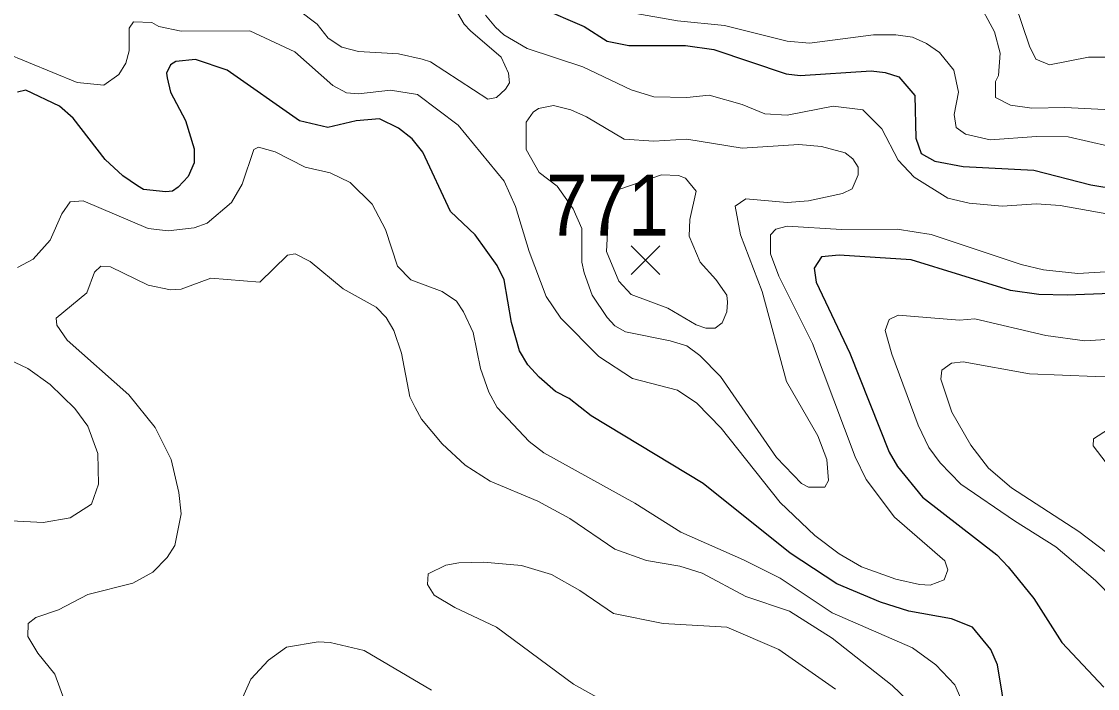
# Model space of a CAD drawing. Extents: x 423 to 448.8, y 7456.3 to 7484.
# Drawn here: x 430.968 to 432.377, y 7462.195 to 7463.069 of the extents above; entities that cross this region are included whole.
import ezdxf
from ezdxf.enums import TextEntityAlignment as Align

# ---------------------------------------------------------------- set-up
doc = ezdxf.new("R2010")
doc.units = 0
doc.header["$LTSCALE"] = 0.032
for name, color, linetype, lineweight in [('1', 7, 'Continuous', 25), ('2', 7, 'Continuous', 13), ('21', 7, 'Continuous', 25)]:
    doc.layers.add(name, color=color, linetype=linetype, lineweight=lineweight)
doc.layers.add('61', color=7, linetype='Continuous')

msp = doc.modelspace()

# ---------------------------------------------------------------- linework, layer by layer
at = {"layer": '1'}
for points in [[(431.6458, 7463.0878), (431.7046, 7463.0622), (431.7347, 7463.0429), (431.7634, 7463.0375), (431.8376, 7463.0375), (431.8747, 7463.0321), (431.9691, 7463.0004), (431.9877, 7462.998), (432.0805, 7463.0042), (432.099, 7463.0019), (432.1168, 7462.9965), (432.1377, 7462.9718), (432.1392, 7462.9161), (432.1462, 7462.8959), (432.164, 7462.8859), (432.2011, 7462.8789), (432.2939, 7462.8743), (432.3682, 7462.8549), (432.4053, 7462.8488)], [(432.2584, 7462.1519), (432.246, 7462.2261), (432.2374, 7462.2462), (432.2135, 7462.2756), (432.1857, 7462.2865), (432.13, 7462.2965), (432.0928, 7462.3081), (432.0356, 7462.3321), (431.9745, 7462.3723), (431.8608, 7462.4635), (431.7138, 7462.5525), (431.6852, 7462.5749), (431.6674, 7462.5842), (431.6457, 7462.6028), (431.6311, 7462.6191), (431.6202, 7462.6376), (431.6094, 7462.6747), (431.6001, 7462.7304), (431.5908, 7462.749), (431.5622, 7462.7892), (431.5298, 7462.8201), (431.4934, 7462.8975), (431.4795, 7462.9152), (431.4617, 7462.9292), (431.4369, 7462.9415), (431.406, 7462.9385), (431.3689, 7462.93), (431.3318, 7462.9385), (431.2374, 7463.005), (431.1956, 7463.0189), (431.1701, 7463.0166), (431.1631, 7463.0119), (431.1577, 7463.0011), (431.1585, 7462.995), (431.1631, 7462.9764), (431.1825, 7462.9393), (431.1941, 7462.9021), (431.1941, 7462.8836), (431.1863, 7462.8657), (431.1732, 7462.8519), (431.1654, 7462.8464), (431.157, 7462.8457), (431.1276, 7462.8488), (431.1198, 7462.8534), (431.1005, 7462.8665), (431.0773, 7462.8882), (431.0355, 7462.9423), (431.0177, 7462.9578), (430.9736, 7462.9787), (430.9628, 7462.9764)], [(432.3373, 7462.7103), (432.3001, 7462.7111), (432.263, 7462.7165), (432.1331, 7462.7567), (432.0387, 7462.7629), (432.0155, 7462.7606), (432.0062, 7462.7459), (432.0085, 7462.7273), (432.0526, 7462.6345), (432.1044, 7462.5046), (432.1152, 7462.486), (432.1477, 7462.4458), (432.2452, 7462.37), (432.2599, 7462.3545), (432.2939, 7462.3128), (432.3303, 7462.2555), (432.3852, 7462.1967)], [(432.3945, 7462.7126), (432.3373, 7462.7103)]]:
    msp.add_lwpolyline(points, dxfattribs=at)
at = {"layer": '2'}
for points in [[(432.3976, 7463.022), (432.3651, 7463.022), (432.3141, 7463.0119), (432.2963, 7463.0197), (432.2878, 7463.0367), (432.2599, 7463.1195)], [(432.4208, 7462.9516), (432.3342, 7462.9563), (432.2909, 7462.9555), (432.263, 7462.9594), (432.2436, 7462.9694), (432.2437, 7462.9903), (432.2475, 7462.998), (432.2498, 7463.0274), (432.2421, 7463.0553), (432.2189, 7463.0986)], [(431.5344, 7463.0878), (431.5475, 7463.0653), (431.556, 7463.0568), (431.5962, 7463.022), (431.6055, 7463.0011), (431.6071, 7462.9887), (431.6017, 7462.9802), (431.5901, 7462.9694), (431.5785, 7462.9671), (431.5035, 7463.0158), (431.4926, 7463.0197), (431.4617, 7463.0266), (431.4091, 7463.0297), (431.3875, 7463.0351), (431.3696, 7463.0468), (431.3549, 7463.0653), (431.3302, 7463.0839)], [(432.4827, 7462.7466), (432.3512, 7462.7389), (432.3063, 7462.7435), (432.2769, 7462.7505), (432.1594, 7462.79), (432.1145, 7462.7969), (432.0418, 7462.7962), (431.9706, 7462.8008), (431.9559, 7462.7969), (431.949, 7462.7892), (431.949, 7462.7645), (431.9598, 7462.7351), (432.0039, 7462.6469), (432.0596, 7462.4984), (432.0742, 7462.469), (432.1114, 7462.4195), (432.1771, 7462.3623), (432.181, 7462.3506), (432.1763, 7462.3375), (432.1578, 7462.3305), (432.1439, 7462.3313), (432.113, 7462.3383), (432.0681, 7462.3545), (432.0387, 7462.3715), (432.0068, 7462.3955), (431.9613, 7462.4388), (431.884, 7462.5363), (431.8523, 7462.5688), (431.8268, 7462.5858), (431.768, 7462.6012), (431.7239, 7462.6299), (431.6744, 7462.6801), (431.655, 7462.7088), (431.6326, 7462.7676), (431.6148, 7462.8263), (431.6001, 7462.8596), (431.5398, 7462.933), (431.4864, 7462.9733), (431.4509, 7462.9787), (431.4091, 7462.974), (431.3936, 7462.9756), (431.3758, 7462.9849), (431.3256, 7463.0289), (431.2668, 7463.0568), (431.1771, 7463.056), (431.1477, 7463.0622), (431.1384, 7463.0676), (431.1144, 7463.0684), (431.109, 7463.0599), (431.109, 7463.0445), (431.109, 7463.0305), (431.1044, 7463.0143), (431.0951, 7462.9995), (431.0757, 7462.9856), (431.0409, 7462.9888), (430.945, 7463.0282)], [(431.5754, 7463.0769), (431.5885, 7463.0615), (431.5994, 7463.0514), (431.6303, 7463.0336), (431.703, 7463.0096), (431.7664, 7462.9795), (431.7958, 7462.9702), (431.8392, 7462.9694), (431.8685, 7462.9725), (431.9119, 7462.9601), (431.9413, 7462.9477), (431.9706, 7462.9462), (432.031, 7462.9578), (432.0696, 7462.9532), (432.0944, 7462.9284), (432.116, 7462.8874), (432.1369, 7462.865), (432.181, 7462.8372), (432.2089, 7462.831), (432.2522, 7462.8271), (432.297, 7462.8302), (432.328, 7462.8279), (432.4749, 7462.8016)], [(431.7649, 7463.0808), (431.8268, 7463.0699), (431.8887, 7463.0638), (431.9706, 7463.0429), (432, 7463.0406), (432.0836, 7463.0514), (432.113, 7463.0514), (432.1346, 7463.0483), (432.1532, 7463.0398), (432.1702, 7463.0282), (432.1888, 7463.005), (432.1949, 7462.9764), (432.1895, 7462.947), (432.1918, 7462.9299), (432.2042, 7462.9214), (432.2367, 7462.9137), (432.297, 7462.9183), (432.3388, 7462.9176), (432.4718, 7462.8874)], [(432.2181, 7462.1364), (432.1903, 7462.1998), (432.1655, 7462.2261), (432.1346, 7462.2485), (432.0294, 7462.2942), (431.9614, 7462.3398), (431.9134, 7462.3638), (431.8314, 7462.4001), (431.7711, 7462.438), (431.652, 7462.5038), (431.6326, 7462.5185), (431.5908, 7462.5634), (431.58, 7462.5835), (431.5692, 7462.6144), (431.5592, 7462.6616), (431.5467, 7462.6887), (431.5375, 7462.7026), (431.5189, 7462.715), (431.4779, 7462.7304), (431.4602, 7462.7482), (431.4447, 7462.7962), (431.4269, 7462.8294), (431.3982, 7462.858), (431.372, 7462.8704), (431.3395, 7462.8781), (431.3, 7462.8982), (431.2784, 7462.9044), (431.2722, 7462.9013), (431.2567, 7462.8557), (431.2428, 7462.8317), (431.2111, 7462.8046), (431.1941, 7462.7985), (431.1601, 7462.7946), (431.1338, 7462.7977), (431.0487, 7462.8341), (431.0316, 7462.8325), (431.0208, 7462.8171), (431.0053, 7462.7822), (430.9829, 7462.7575), (430.9628, 7462.7467)], [(431.0262, 7462.1735), (431.0115, 7462.2138), (430.9891, 7462.2416), (430.976, 7462.2633), (430.9767, 7462.2803), (430.9868, 7462.288), (431.0162, 7462.298), (431.0549, 7462.3181), (431.1136, 7462.3329), (431.1399, 7462.3475), (431.1585, 7462.3669), (431.1685, 7462.3823), (431.1771, 7462.4241), (431.174, 7462.452), (431.1639, 7462.4953), (431.143, 7462.5371), (431.1082, 7462.5796), (431.0278, 7462.6515), (431.0139, 7462.6709), (431.0131, 7462.6801), (431.0533, 7462.7134), (431.0633, 7462.7405), (431.0718, 7462.7482), (431.0842, 7462.7474), (431.1338, 7462.7234), (431.1631, 7462.7172), (431.1771, 7462.718), (431.2157, 7462.7327), (431.2799, 7462.7273), (431.3162, 7462.7629), (431.3263, 7462.7645), (431.3457, 7462.7544), (431.389, 7462.7188), (431.4323, 7462.6948), (431.4454, 7462.6809), (431.4555, 7462.6639), (431.4655, 7462.6345), (431.4764, 7462.5773), (431.4833, 7462.5634), (431.4919, 7462.5479), (431.5189, 7462.5154), (431.5491, 7462.4876), (431.5816, 7462.4666), (431.6442, 7462.4404), (431.686, 7462.4179), (431.7448, 7462.3777), (431.7866, 7462.363), (431.8299, 7462.3553), (431.8593, 7462.346), (431.9165, 7462.3158), (431.9737, 7462.2965), (432.0294, 7462.2609), (432.1083, 7462.199), (432.15, 7462.1588)], [(432.4858, 7462.6585), (432.3605, 7462.6507), (432.3094, 7462.6577), (432.2166, 7462.6794), (432.1965, 7462.6778), (432.116, 7462.684), (432.1044, 7462.6786), (432.099, 7462.6639), (432.1075, 7462.633), (432.1423, 7462.5402), (432.1563, 7462.5108), (432.1709, 7462.4906), (432.198, 7462.4628), (432.2684, 7462.4149), (432.3225, 7462.3808), (432.3743, 7462.3367), (432.3983, 7462.312)], [(430.8661, 7462.6662), (430.976, 7462.6144), (431.0054, 7462.5935), (431.0378, 7462.5618), (431.0548, 7462.5386), (431.068, 7462.503), (431.0688, 7462.4628), (431.0595, 7462.4365), (431.0317, 7462.4187), (430.9961, 7462.4125), (430.9543, 7462.4149)], [(432.2646, 7462.4581), (432.2344, 7462.4837), (432.2112, 7462.5139), (432.1864, 7462.5572), (432.1717, 7462.6005), (432.1732, 7462.6121), (432.1857, 7462.6213), (432.2011, 7462.6229), (432.2878, 7462.6074), (432.3744, 7462.6036), (432.5043, 7462.6067)], [(432.3883, 7462.4907), (432.3713, 7462.5131), (432.372, 7462.5223), (432.3914, 7462.5347)], [(432.4014, 7462.3638), (432.3527, 7462.4009), (432.2646, 7462.4581)], [(431.7402, 7462.1735), (431.6906, 7462.2006), (431.5901, 7462.2756), (431.5352, 7462.3011), (431.5081, 7462.3174), (431.4996, 7462.3313), (431.5004, 7462.3452), (431.5236, 7462.3568), (431.5406, 7462.3599), (431.5731, 7462.3607), (431.6226, 7462.3561), (431.662, 7462.3444), (431.6991, 7462.3236), (431.7432, 7462.2934), (431.8082, 7462.2802), (431.8917, 7462.2756), (431.9598, 7462.2462), (432.034, 7462.1944)], [(431.2312, 7462.124), (431.2683, 7462.2075), (431.2915, 7462.2323), (431.3147, 7462.2493), (431.3565, 7462.2563), (431.372, 7462.2555), (431.4168, 7462.2447), (431.505, 7462.1928)]]:
    msp.add_lwpolyline(points, dxfattribs=at)
for points in [[(431.6457, 7462.8711), (431.6288, 7462.9013), (431.6288, 7462.9369), (431.638, 7462.95), (431.645, 7462.9547), (431.6644, 7462.9586), (431.6875, 7462.9532), (431.7077, 7462.9439), (431.7572, 7462.9145), (431.7958, 7462.9122), (431.8392, 7462.9145), (431.9119, 7462.9029), (431.9861, 7462.9075), (432.0155, 7462.9052), (432.0464, 7462.8967), (432.0565, 7462.889), (432.0635, 7462.8781), (432.0635, 7462.8681), (432.0557, 7462.8495), (432.0433, 7462.8434), (431.9985, 7462.8341), (431.9706, 7462.8317), (431.9165, 7462.8364), (431.9026, 7462.8271), (431.9095, 7462.7892), (431.9381, 7462.715), (431.9699, 7462.5974), (432.0108, 7462.5262), (432.0224, 7462.4953), (432.0248, 7462.4675), (432.0201, 7462.4589), (431.9985, 7462.4589), (431.9892, 7462.4636), (431.9567, 7462.4976), (431.8832, 7462.6036), (431.8561, 7462.6314), (431.8391, 7462.6438), (431.8175, 7462.6507), (431.7587, 7462.6623), (431.7448, 7462.6701), (431.7347, 7462.6809), (431.7154, 7462.7103), (431.7046, 7462.7397), (431.7015, 7462.7536), (431.7015, 7462.7977), (431.6902, 7462.8233), (431.6692, 7462.8533)], [(431.877, 7462.7308), (431.8569, 7462.7536), (431.8422, 7462.7877), (431.843, 7462.8093), (431.8515, 7462.8464), (431.8376, 7462.8635), (431.8283, 7462.8673), (431.8059, 7462.8681), (431.7503, 7462.8487), (431.7368, 7462.8172), (431.7338, 7462.7677), (431.7502, 7462.7289), (431.7664, 7462.7111), (431.8144, 7462.6933), (431.8515, 7462.6716), (431.8639, 7462.667), (431.8763, 7462.667), (431.8856, 7462.6739), (431.8917, 7462.6887), (431.8925, 7462.701), (431.8917, 7462.7103)]]:
    msp.add_lwpolyline(points, close=True, dxfattribs=at)
at = {"layer": '21'}
for p, q in [((431.7662, 7462.775), (431.8037, 7462.7375)), ((431.8037, 7462.775), (431.7662, 7462.7375))]:
    msp.add_line(p, q, dxfattribs=at)

# ---------------------------------------------------------------- texts
at = {"layer": '61', "width": 0.9}
msp.add_text('771', height=0.08, dxfattribs=at).set_placement((431.7355, 7462.7882), align=Align.CENTER)

doc.saveas('drawing.dxf')
